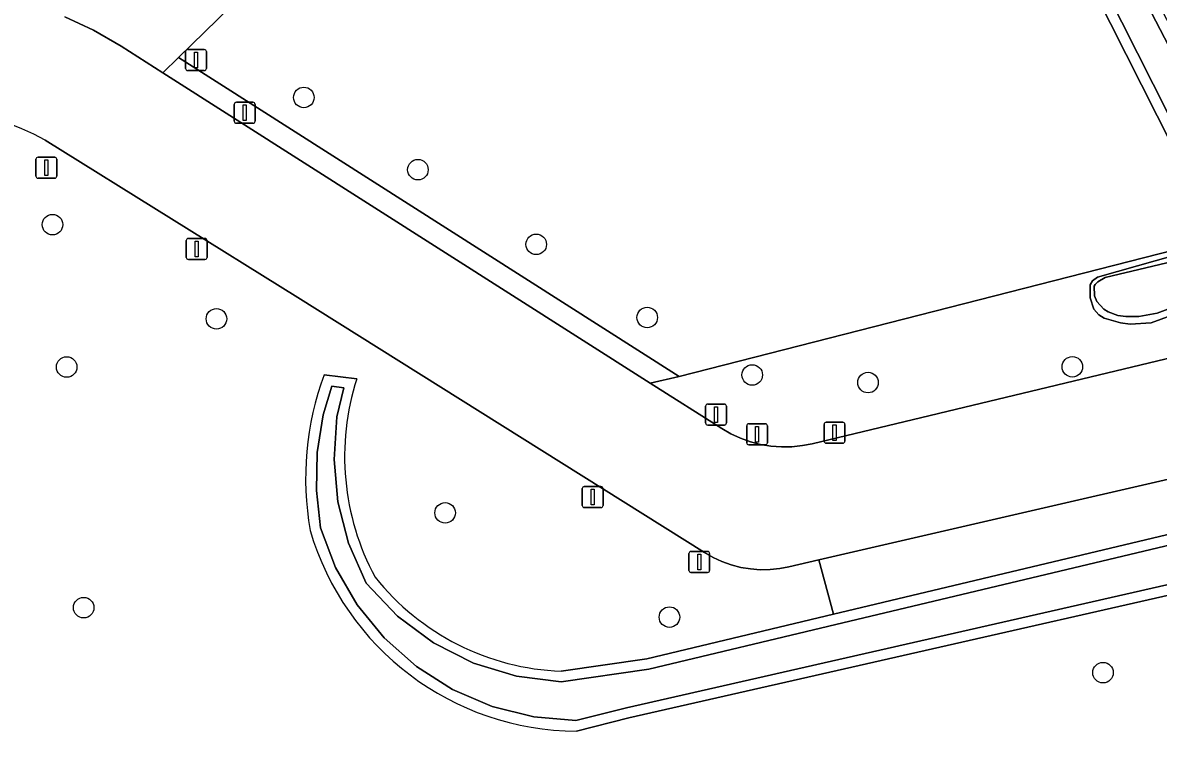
# Model space of a CAD drawing. Extents: x 162396 to 163643, y 386452 to 387406.
# Drawn here: x 163284.5 to 163338.6, y 386550.1 to 386584.5 of the extents above; entities that cross this region are included whole.
import ezdxf

# ---------------------------------------------------------------- set-up
doc = ezdxf.new("R2010")
doc.units = 0
for name, color, linetype in [('IMGEO_Afsluitpaal', 7, 'Continuous'), ('IMGEO_Berm_groen', 7, 'Continuous'), ('IMGEO_Boom', 7, 'Continuous'), ('IMGEO_Grasland_overig', 7, 'Continuous'), ('IMGEO_Greppel_droge_sloot', 7, 'Continuous'), ('IMGEO_Groenvoorziening', 7, 'Continuous'), ('IMGEO_Lichtmast', 7, 'Continuous'), ('IMGEO_Loofbos', 7, 'Continuous'), ('IMGEO_Oever', 7, 'Continuous'), ('IMGEO_Rijbaan_lokaal_gesloten', 7, 'Continuous'), ('IMGEO_Verkeersbordpaal', 7, 'Continuous'), ('IMGEO_Waterloop', 7, 'Continuous')]:
    doc.layers.add(name, color=color, linetype=linetype)

msp = doc.modelspace()

# ---------------------------------------------------------------- linework, layer by layer
at = {"layer": 'IMGEO_Afsluitpaal'}
for p, q in [((163317.135, 386566.322), (163317.925, 386566.322)), ((163317.925, 386566.322), (163317.135, 386566.322)), ((163317.035, 386565.422), (163317.035, 386566.222)), ((163317.035, 386566.222), (163317.035, 386565.422)), ((163318.025, 386566.222), (163318.025, 386565.422)), ((163318.025, 386565.422), (163318.025, 386566.222)), ((163317.925, 386565.322), (163317.135, 386565.322)), ((163317.135, 386565.322), (163317.925, 386565.322)), ((163318.988, 386564.482), (163318.988, 386565.282)), ((163318.988, 386565.282), (163318.988, 386564.482)), ((163319.088, 386565.382), (163319.878, 386565.382)), ((163319.878, 386565.382), (163319.088, 386565.382)), ((163319.978, 386565.282), (163319.978, 386564.482)), ((163319.978, 386564.482), (163319.978, 386565.282)), ((163322.674, 386564.556), (163322.674, 386565.356)), ((163322.674, 386565.356), (163322.674, 386564.556)), ((163322.774, 386565.456), (163323.564, 386565.456)), ((163323.564, 386565.456), (163322.774, 386565.456)), ((163323.664, 386565.356), (163323.664, 386564.556)), ((163323.664, 386564.556), (163323.664, 386565.356)), ((163319.878, 386564.382), (163319.088, 386564.382)), ((163319.088, 386564.382), (163319.878, 386564.382)), ((163323.564, 386564.456), (163322.774, 386564.456)), ((163322.774, 386564.456), (163323.564, 386564.456)), ((163316.335, 386559.304), (163317.125, 386559.304)), ((163317.125, 386559.304), (163316.335, 386559.304)), ((163316.235, 386558.404), (163316.235, 386559.204)), ((163316.235, 386559.204), (163316.235, 386558.404)), ((163317.225, 386559.204), (163317.225, 386558.404)), ((163317.225, 386558.404), (163317.225, 386559.204)), ((163317.125, 386558.304), (163316.335, 386558.304)), ((163316.335, 386558.304), (163317.125, 386558.304))]:
    msp.add_line(p, q, dxfattribs=at)
for points in [[(163317.455, 386566.197), (163317.605, 386566.197), (163317.605, 386565.447), (163317.455, 386565.447), (163317.455, 386566.197)], [(163319.408, 386565.257), (163319.558, 386565.257), (163319.558, 386564.507), (163319.408, 386564.507), (163319.408, 386565.257)], [(163323.094, 386565.331), (163323.244, 386565.331), (163323.244, 386564.581), (163323.094, 386564.581), (163323.094, 386565.331)], [(163316.655, 386559.179), (163316.805, 386559.179), (163316.805, 386558.429), (163316.655, 386558.429), (163316.655, 386559.179)]]:
    msp.add_lwpolyline(points, dxfattribs=at)
for centre, start, end in [((163317.135, 386566.222), 90, 180), ((163317.135, 386566.222), 90, 180), ((163317.925, 386566.222), 0, 90), ((163317.925, 386566.222), 360, 90), ((163317.135, 386565.422), 180, 270), ((163317.135, 386565.422), 180, 270), ((163317.925, 386565.422), 270, 0), ((163317.925, 386565.422), 270, 0), ((163319.088, 386565.282), 90, 180), ((163319.088, 386565.282), 90, 180), ((163319.878, 386565.282), 0, 90), ((163319.878, 386565.282), 360, 90), ((163322.774, 386565.356), 90, 180), ((163322.774, 386565.356), 90, 180), ((163323.564, 386565.356), 0, 90), ((163323.564, 386565.356), 360, 90), ((163319.088, 386564.482), 180, 270), ((163319.088, 386564.482), 180, 270), ((163319.878, 386564.482), 270, 0), ((163319.878, 386564.482), 270, 0), ((163322.774, 386564.556), 180, 270), ((163322.774, 386564.556), 180, 270), ((163323.564, 386564.556), 270, 0), ((163323.564, 386564.556), 270, 0), ((163316.335, 386559.204), 90, 180), ((163316.335, 386559.204), 90, 180), ((163317.125, 386559.204), 0, 90), ((163317.125, 386559.204), 360, 90), ((163316.335, 386558.404), 180, 270), ((163316.335, 386558.404), 180, 270), ((163317.125, 386558.404), 270, 0), ((163317.125, 386558.404), 270, 0)]:
    msp.add_arc(centre, 0.1, start, end, dxfattribs=at)
at = {"layer": 'IMGEO_Berm_groen'}
for points in [[(163428.091, 386593.686), (163406.94, 386583.203), (163400.616, 386580.294), (163393.173, 386577.49), (163382.187, 386573.627), (163369.709, 386569.965), (163363.318, 386568.361), (163357.091, 386566.906), (163349.174, 386565.08), (163322.425, 386558.909), (163323.113, 386556.311), (163356.554, 386564.279), (163358.064, 386561.191), (163363.368, 386563.113), (163363.842, 386563.27), (163368.061, 386564.662), (163385.798, 386570.618), (163401.511, 386576.463), (163420.089, 386584.361)], [(163341.473, 386574.204), (163315.766, 386567.638), (163314.401, 386567.322), (163317.804, 386565.154), (163318.238, 386564.905), (163318.692, 386564.695), (163319.163, 386564.527), (163319.648, 386564.402), (163320.141, 386564.32), (163320.64, 386564.283), (163321.14, 386564.291), (163321.638, 386564.343), (163322.099, 386564.432), (163363.015, 386574.252)], [(163343.002, 386571.943), (163338.245, 386570.187), (163337.247, 386570.132), (163336.78, 386570.187), (163336.002, 386570.413), (163335.744, 386570.57), (163335.508, 386570.834), (163335.343, 386571.382), (163335.343, 386572.006), (163335.455, 386572.186), (163335.69, 386572.367), (163340.342, 386573.682)]]:
    msp.add_lwpolyline(points, dxfattribs=at)
at = {"layer": 'IMGEO_Boom'}
for centre in [(163297.907, 386580.923), (163303.338, 386577.482), (163285.942, 386574.868), (163308.97, 386573.927), (163293.746, 386570.381), (163314.253, 386570.445), (163286.619, 386568.086), (163334.491, 386568.097), (163319.252, 386567.707), (163324.765, 386567.346), (163304.631, 386561.142), (163287.427, 386556.629), (163315.311, 386556.178), (163335.952, 386553.533)]:
    msp.add_circle(centre, 0.489, dxfattribs=at)
at = {"layer": 'IMGEO_Grasland_overig'}
msp.add_lwpolyline([(163286.524, 386584.756), (163287.896, 386584.123), (163289.205, 386583.369), (163291.201, 386582.099), (163291.934, 386582.818), (163296.289, 386587.087)], dxfattribs=at)
msp.add_lwpolyline([(163315.766, 386567.638), (163291.934, 386582.818), (163291.201, 386582.099), (163314.401, 386567.322)], close=True, dxfattribs=at)
at = {"layer": 'IMGEO_Greppel_droge_sloot'}
msp.add_lwpolyline([(163356.281, 386563.7), (163323.229, 386555.825), (163314.325, 386553.702), (163310.164, 386553.1), (163308.024, 386553.365), (163305.984, 386553.986), (163304.081, 386554.948), (163302.371, 386556.222), (163300.874, 386557.802), (163300.04, 386559.702), (163299.532, 386561.666), (163299.346, 386563.686), (163299.485, 386565.71), (163299.81, 386567.103), (163299.238, 386567.173), (163298.83, 386565.807), (163298.547, 386564.015), (163298.504, 386562.201), (163298.698, 386560.428), (163299.418, 386558.539), (163300.442, 386556.769), (163301.735, 386555.184), (163303.264, 386553.825), (163304.99, 386552.728), (163306.869, 386551.92), (163308.853, 386551.422), (163310.847, 386551.25), (163313.263, 386551.86), (163354.607, 386561.267)], dxfattribs=at)
at = {"layer": 'IMGEO_Groenvoorziening'}
for points in [[(163310.159, 386553.604), (163314.231, 386554.194), (163323.113, 386556.311), (163322.425, 386558.909), (163320.992, 386558.574), (163320.566, 386558.492), (163320.1, 386558.443), (163319.632, 386558.436), (163319.165, 386558.471), (163318.704, 386558.548), (163318.251, 386558.665), (163317.81, 386558.822), (163317.385, 386559.019), (163316.979, 386559.252), (163297.613, 386571.401), (163285.594, 386578.891)], [(163298.879, 386567.72), (163300.424, 386567.532)], [(163354.304, 386560.685), (163313.38, 386551.374), (163310.888, 386550.745)]]:
    msp.add_lwpolyline(points, dxfattribs=at)
for centre, radius, start, end in [((163279.226, 386567.172), 13.337, 61.4819, 82.5617), ((163312.147, 386562.783), 14.157, 159.5906, 190.061), ((163311.975, 386563.834), 12.128, 162.2495, 208.3077), ((163310.966, 386564.035), 13.29, 196.2778, 269.665), ((163310.601, 386565.484), 11.889, 218.5037, 267.8708)]:
    msp.add_arc(centre, radius, start, end, dxfattribs=at)
at = {"layer": 'IMGEO_Lichtmast'}
for p, q in [((163292.278, 386582.304), (163292.278, 386583.104)), ((163292.278, 386583.104), (163292.278, 386582.304)), ((163292.378, 386583.204), (163293.168, 386583.204)), ((163293.168, 386583.204), (163292.378, 386583.204)), ((163293.268, 386583.104), (163293.268, 386582.304)), ((163293.268, 386582.304), (163293.268, 386583.104)), ((163293.168, 386582.204), (163292.378, 386582.204)), ((163292.378, 386582.204), (163293.168, 386582.204)), ((163311.159, 386561.496), (163311.159, 386562.296)), ((163311.159, 386562.296), (163311.159, 386561.496)), ((163311.259, 386562.396), (163312.049, 386562.396)), ((163312.049, 386562.396), (163311.259, 386562.396)), ((163312.149, 386562.296), (163312.149, 386561.496)), ((163312.149, 386561.496), (163312.149, 386562.296)), ((163312.049, 386561.396), (163311.259, 386561.396)), ((163311.259, 386561.396), (163312.049, 386561.396))]:
    msp.add_line(p, q, dxfattribs=at)
for points in [[(163292.698, 386583.079), (163292.848, 386583.079), (163292.848, 386582.329), (163292.698, 386582.329), (163292.698, 386583.079)], [(163311.579, 386562.271), (163311.729, 386562.271), (163311.729, 386561.521), (163311.579, 386561.521), (163311.579, 386562.271)]]:
    msp.add_lwpolyline(points, dxfattribs=at)
for centre, start, end in [((163292.378, 386583.104), 90, 180), ((163292.378, 386583.104), 90, 180), ((163293.168, 386583.104), 0, 90), ((163293.168, 386583.104), 360, 90), ((163292.378, 386582.304), 180, 270), ((163292.378, 386582.304), 180, 270), ((163293.168, 386582.304), 270, 0), ((163293.168, 386582.304), 270, 0), ((163311.259, 386562.296), 90, 180), ((163311.259, 386562.296), 90, 180), ((163312.049, 386562.296), 0, 90), ((163312.049, 386562.296), 360, 90), ((163311.259, 386561.496), 180, 270), ((163311.259, 386561.496), 180, 270), ((163312.049, 386561.496), 270, 0), ((163312.049, 386561.496), 270, 0)]:
    msp.add_arc(centre, 0.1, start, end, dxfattribs=at)
at = {"layer": 'IMGEO_Loofbos'}
msp.add_lwpolyline([(163296.289, 386587.087), (163291.934, 386582.818), (163315.766, 386567.638), (163341.473, 386574.204), (163323.015, 386610.784)], dxfattribs=at)
at = {"layer": 'IMGEO_Oever'}
for points in [[(163323.015, 386610.784), (163341.473, 386574.204), (163340.342, 386573.682), (163335.69, 386572.367), (163335.455, 386572.186), (163335.343, 386572.006), (163335.343, 386571.382), (163335.508, 386570.834), (163335.744, 386570.57), (163336.002, 386570.413), (163336.78, 386570.187), (163337.247, 386570.132), (163338.245, 386570.187), (163343.002, 386571.943), (163343.468, 386572.297), (163343.762, 386572.631), (163344.1, 386573.306), (163344.179, 386573.704), (163344.102, 386574.491), (163343.898, 386575.13), (163343.852, 386575.273), (163324.549, 386612.411)], [(163324.069, 386612.25), (163343.398, 386575.063)], [(163342.043, 386574.212), (163323.452, 386611.029)], [(163342.273, 386572.063), (163338.526, 386570.647), (163337.659, 386570.494), (163337.041, 386570.485), (163336.662, 386570.539), (163336.193, 386570.709), (163335.986, 386570.843), (163335.66, 386571.212), (163335.541, 386571.479), (163335.535, 386571.929), (163335.581, 386572.011), (163335.707, 386572.14), (163336.052, 386572.35), (163340.25, 386573.346)], [(163300.424, 386567.532), (163298.879, 386567.72)], [(163354.607, 386561.267), (163313.263, 386551.86), (163310.847, 386551.25), (163308.853, 386551.422), (163306.869, 386551.92), (163304.99, 386552.728), (163303.264, 386553.825), (163301.735, 386555.184), (163300.442, 386556.769), (163299.418, 386558.539), (163298.698, 386560.428), (163298.504, 386562.201), (163298.547, 386564.015), (163298.83, 386565.807), (163299.238, 386567.173), (163299.81, 386567.103), (163299.485, 386565.71), (163299.346, 386563.686), (163299.532, 386561.666), (163300.04, 386559.702), (163300.874, 386557.802), (163302.371, 386556.222), (163304.081, 386554.948), (163305.984, 386553.986), (163308.024, 386553.365), (163310.164, 386553.1), (163314.325, 386553.702), (163323.229, 386555.825), (163356.281, 386563.7)], [(163417.446, 386541.868), (163389.596, 386542.986), (163366.404, 386544.14), (163358.064, 386561.191), (163356.554, 386564.279), (163323.113, 386556.311), (163314.231, 386554.194), (163310.159, 386553.604)], [(163310.888, 386550.745), (163313.38, 386551.374), (163354.304, 386560.685), (163361.601, 386542.766)]]:
    msp.add_lwpolyline(points, dxfattribs=at)
for centre, radius, start, end in [((163312.147, 386562.783), 14.157, 159.5906, 190.061), ((163311.975, 386563.834), 12.128, 162.2495, 208.3077), ((163310.966, 386564.035), 13.29, 196.2778, 269.665), ((163310.601, 386565.484), 11.889, 218.5037, 267.8708)]:
    msp.add_arc(centre, radius, start, end, dxfattribs=at)
at = {"layer": 'IMGEO_Rijbaan_lokaal_gesloten'}
for points in [[(163399.406, 386586.024), (163393.947, 386583.829), (163382.91, 386579.978), (163370.672, 386576.266), (163363.015, 386574.252), (163322.099, 386564.432), (163321.638, 386564.343), (163321.14, 386564.291), (163320.64, 386564.283), (163320.141, 386564.32), (163319.648, 386564.402), (163319.163, 386564.527), (163318.692, 386564.695), (163318.238, 386564.905), (163317.804, 386565.154), (163314.401, 386567.322), (163291.201, 386582.099), (163289.205, 386583.369), (163287.896, 386584.123), (163286.524, 386584.756)], [(163285.594, 386578.891), (163297.613, 386571.401), (163316.979, 386559.252), (163317.385, 386559.019), (163317.81, 386558.822), (163318.251, 386558.665), (163318.704, 386558.548), (163319.165, 386558.471), (163319.632, 386558.436), (163320.1, 386558.443), (163320.566, 386558.492), (163320.992, 386558.574), (163322.425, 386558.909), (163349.174, 386565.08), (163357.091, 386566.906), (163363.318, 386568.361), (163369.709, 386569.965), (163382.187, 386573.627), (163393.173, 386577.49), (163400.616, 386580.294)]]:
    msp.add_lwpolyline(points, dxfattribs=at)
msp.add_arc((163279.226, 386567.172), 13.337, 61.4819, 82.5617, dxfattribs=at)
at = {"layer": 'IMGEO_Verkeersbordpaal'}
for p, q in [((163294.594, 386579.793), (163294.594, 386580.593)), ((163294.594, 386580.593), (163294.594, 386579.793)), ((163294.694, 386580.693), (163295.484, 386580.693)), ((163295.484, 386580.693), (163294.694, 386580.693)), ((163295.584, 386580.593), (163295.584, 386579.793)), ((163295.584, 386579.793), (163295.584, 386580.593)), ((163295.484, 386579.693), (163294.694, 386579.693)), ((163294.694, 386579.693), (163295.484, 386579.693)), ((163285.156, 386577.178), (163285.156, 386577.978)), ((163285.156, 386577.978), (163285.156, 386577.178)), ((163285.256, 386578.078), (163286.046, 386578.078)), ((163286.046, 386578.078), (163285.256, 386578.078)), ((163286.146, 386577.978), (163286.146, 386577.178)), ((163286.146, 386577.178), (163286.146, 386577.978)), ((163286.046, 386577.078), (163285.256, 386577.078)), ((163285.256, 386577.078), (163286.046, 386577.078)), ((163292.31, 386573.309), (163292.31, 386574.109)), ((163292.31, 386574.109), (163292.31, 386573.309)), ((163292.41, 386574.209), (163293.2, 386574.209)), ((163293.2, 386574.209), (163292.41, 386574.209)), ((163293.3, 386574.109), (163293.3, 386573.309)), ((163293.3, 386573.309), (163293.3, 386574.109)), ((163293.2, 386573.209), (163292.41, 386573.209)), ((163292.41, 386573.209), (163293.2, 386573.209))]:
    msp.add_line(p, q, dxfattribs=at)
for points in [[(163295.014, 386580.568), (163295.164, 386580.568), (163295.164, 386579.818), (163295.014, 386579.818), (163295.014, 386580.568)], [(163285.576, 386577.953), (163285.726, 386577.953), (163285.726, 386577.203), (163285.576, 386577.203), (163285.576, 386577.953)], [(163292.73, 386574.084), (163292.88, 386574.084), (163292.88, 386573.334), (163292.73, 386573.334), (163292.73, 386574.084)]]:
    msp.add_lwpolyline(points, dxfattribs=at)
for centre, start, end in [((163294.694, 386580.593), 90, 180), ((163294.694, 386580.593), 90, 180), ((163295.484, 386580.593), 0, 90), ((163295.484, 386580.593), 360, 90), ((163294.694, 386579.793), 180, 270), ((163294.694, 386579.793), 180, 270), ((163295.484, 386579.793), 270, 0), ((163295.484, 386579.793), 270, 0), ((163285.256, 386577.978), 90, 180), ((163285.256, 386577.978), 90, 180), ((163286.046, 386577.978), 0, 90), ((163286.046, 386577.978), 360, 90), ((163285.256, 386577.178), 180, 270), ((163285.256, 386577.178), 180, 270), ((163286.046, 386577.178), 270, 0), ((163286.046, 386577.178), 270, 0), ((163292.41, 386574.109), 90, 180), ((163292.41, 386574.109), 90, 180), ((163293.2, 386574.109), 0, 90), ((163293.2, 386574.109), 360, 90), ((163292.41, 386573.309), 180, 270), ((163292.41, 386573.309), 180, 270), ((163293.2, 386573.309), 270, 0), ((163293.2, 386573.309), 270, 0)]:
    msp.add_arc(centre, 0.1, start, end, dxfattribs=at)
at = {"layer": 'IMGEO_Waterloop'}
for points in [[(163343.398, 386575.063), (163324.069, 386612.25)], [(163323.452, 386611.029), (163342.043, 386574.212)], [(163340.25, 386573.346), (163336.052, 386572.35), (163335.707, 386572.14), (163335.581, 386572.011), (163335.535, 386571.929), (163335.541, 386571.479), (163335.66, 386571.212), (163335.986, 386570.843), (163336.193, 386570.709), (163336.662, 386570.539), (163337.041, 386570.485), (163337.659, 386570.494), (163338.526, 386570.647), (163342.273, 386572.063)]]:
    msp.add_lwpolyline(points, dxfattribs=at)

doc.saveas('drawing.dxf')
